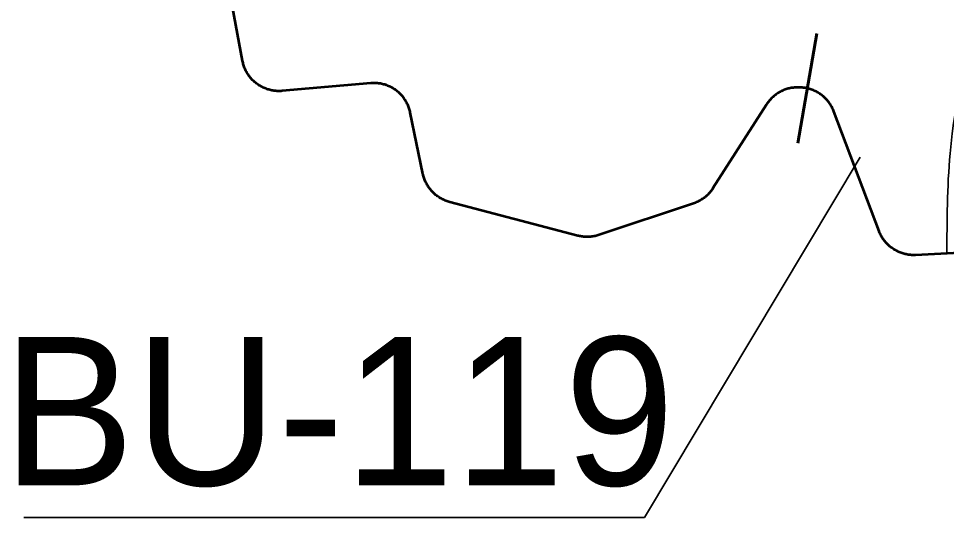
# Model space of a CAD drawing. Extents: x 553962 to 842807, y 8883888 to 9032388.
# Drawn here: x 708561 to 711064, y 8954650 to 8955995 of the extents above; entities that cross this region are included whole.
import ezdxf

# ---------------------------------------------------------------- set-up
doc = ezdxf.new("R2010")
doc.units = 0
doc.header["$LTSCALE"] = 150
for name, color, linetype, lineweight in [('20', 7, 'Continuous', 35), ('40', 7, 'Continuous', 60), ('60', 7, 'Continuous', 53)]:
    doc.layers.add(name, color=color, linetype=linetype, lineweight=lineweight)

msp = doc.modelspace()

# ---------------------------------------------------------------- linework, layer by layer
at = {"layer": '20'}
for points in [[(709172.8, 8955856.2), (709171.7, 8955858.8), (709170.6, 8955861.4), (709169.6, 8955864.1), (709168.6, 8955866.7), (709167.7, 8955869.4), (709166.9, 8955872.1), (709166.2, 8955874.8), (709165.6, 8955877.6), (709165, 8955880.4), (709164.9, 8955880.7), (709137.3, 8956029.3)], [(709653.2, 8955569.9), (709652.5, 8955572.7), (709651.8, 8955575.4), (709651.7, 8955576.1), (709617.5, 8955741), (709616.9, 8955743.7), (709616.2, 8955746.5), (709615.4, 8955749.2), (709614.6, 8955751.9), (709613.6, 8955754.6), (709612.6, 8955757.2), (709611.6, 8955759.8), (709610.4, 8955762.4), (709609.2, 8955765), (709607.9, 8955767.5), (709606.5, 8955770), (709605.1, 8955772.4), (709603.6, 8955774.8), (709602.1, 8955777.2), (709600.4, 8955779.5), (709598.7, 8955781.7), (709597, 8955784), (709595.1, 8955786.1), (709593.3, 8955788.2), (709591.3, 8955790.3), (709589.3, 8955792.3), (709587.3, 8955794.2), (709585.2, 8955796.1), (709583, 8955797.9), (709580.8, 8955799.7), (709578.5, 8955801.4), (709576.2, 8955803), (709573.9, 8955804.6), (709571.5, 8955806.1), (709569, 8955807.5), (709566.6, 8955808.9), (709564, 8955810.2), (709561.5, 8955811.4), (709558.9, 8955812.6), (709556.3, 8955813.6), (709553.6, 8955814.7), (709551, 8955815.6), (709548.3, 8955816.4), (709545.6, 8955817.2), (709542.8, 8955817.9), (709540.1, 8955818.5), (709537.3, 8955819.1), (709534.5, 8955819.5), (709531.7, 8955819.9), (709528.9, 8955820.2), (709526.1, 8955820.4), (709523.2, 8955820.6), (709520.4, 8955820.6), (709517.6, 8955820.6), (709514.7, 8955820.5), (709511.9, 8955820.3), (709510.8, 8955820.2), (709272, 8955799.4), (709269.1, 8955799.2), (709266.3, 8955799), (709263.5, 8955799), (709260.7, 8955799), (709257.8, 8955799.1), (709255, 8955799.3), (709252.2, 8955799.6), (709249.4, 8955800), (709246.6, 8955800.4), (709243.8, 8955800.9), (709241, 8955801.5), (709238.3, 8955802.2), (709235.6, 8955802.9), (709232.9, 8955803.7), (709230.2, 8955804.6), (709227.5, 8955805.6), (709224.9, 8955806.6), (709222.3, 8955807.8), (709219.7, 8955809), (709217.2, 8955810.2), (709214.7, 8955811.6), (709212.3, 8955813), (709209.8, 8955814.4), (709207.5, 8955816), (709205.2, 8955817.6), (709202.9, 8955819.3), (709200.6, 8955821), (709198.5, 8955822.8), (709196.3, 8955824.7), (709194.3, 8955826.6), (709192.2, 8955828.6), (709190.3, 8955830.6), (709188.4, 8955832.7), (709186.5, 8955834.8), (709184.7, 8955837), (709183, 8955839.3), (709181.4, 8955841.6), (709179.8, 8955843.9), (709178.2, 8955846.3), (709176.8, 8955848.7), (709175.4, 8955851.2), (709174.1, 8955853.7), (709172.8, 8955856.2)], [(710947.1, 8955361.1), (710944.4, 8955361.9), (710941.7, 8955362.8), (710939.1, 8955363.8), (710936.4, 8955364.9), (710933.8, 8955366), (710931.3, 8955367.2), (710928.8, 8955368.5), (710926.3, 8955369.9), (710923.8, 8955371.3), (710921.5, 8955372.8), (710919.1, 8955374.3), (710916.8, 8955376), (710914.5, 8955377.7), (710912.3, 8955379.4), (710910.1, 8955381.2), (710908, 8955383.1), (710906, 8955385.1), (710904, 8955387.1), (710902, 8955389.1), (710900.1, 8955391.2), (710898.3, 8955393.4), (710896.5, 8955395.6), (710894.8, 8955397.8), (710893.2, 8955400.1), (710891.6, 8955402.5), (710890.1, 8955404.9), (710888.7, 8955407.3), (710887.3, 8955409.8), (710886, 8955412.3), (710884.8, 8955414.9), (710883.6, 8955417.4), (710882.5, 8955420.1), (710881.9, 8955421.6), (710760.1, 8955744.1), (710759.1, 8955746.7), (710757.9, 8955749.3), (710756.8, 8955751.8), (710755.5, 8955754.4), (710754.2, 8955756.9), (710752.8, 8955759.3), (710751.3, 8955761.8), (710749.8, 8955764.1), (710748.2, 8955766.5), (710746.5, 8955768.8), (710744.8, 8955771), (710743, 8955773.2), (710741.1, 8955775.3), (710739.2, 8955777.4), (710737.2, 8955779.4), (710735.2, 8955781.4), (710733.1, 8955783.3), (710731, 8955785.2), (710728.8, 8955787), (710726.6, 8955788.7), (710724.3, 8955790.3), (710722, 8955792), (710719.6, 8955793.5), (710717.2, 8955795), (710714.7, 8955796.3), (710712.2, 8955797.7), (710709.7, 8955798.9), (710707.1, 8955800.1), (710704.5, 8955801.2), (710701.9, 8955802.3), (710699.2, 8955803.2), (710696.5, 8955804.1), (710693.8, 8955804.9), (710691.1, 8955805.7), (710688.3, 8955806.3), (710685.6, 8955806.9), (710682.8, 8955807.4), (710680, 8955807.8), (710677.2, 8955808.1), (710674.3, 8955808.4), (710671.7, 8955808.6), (710667.7, 8955808.8), (710664.9, 8955808.9), (710662, 8955808.9), (710659.2, 8955808.8), (710656.4, 8955808.7), (710653.6, 8955808.5), (710650.8, 8955808.2), (710647.9, 8955807.8), (710645.2, 8955807.4), (710642.4, 8955806.8), (710639.6, 8955806.2), (710636.9, 8955805.6), (710634.2, 8955804.8), (710631.5, 8955803.9), (710628.8, 8955803), (710626.1, 8955802), (710623.5, 8955801), (710620.9, 8955799.8), (710618.4, 8955798.6), (710615.8, 8955797.3), (710613.4, 8955796), (710610.9, 8955794.5), (710608.5, 8955793.1), (710606.2, 8955791.5), (710603.8, 8955789.9)], [(710603.8, 8955789.9), (710601.6, 8955788.2), (710599.4, 8955786.4), (710597.2, 8955784.6), (710595.1, 8955782.7), (710593, 8955780.8), (710591, 8955778.8), (710589.1, 8955776.7), (710587.2, 8955774.6), (710585.3, 8955772.5), (710583.6, 8955770.2), (710581.9, 8955768), (710580.2, 8955765.7), (710578.7, 8955763.3), (710578.3, 8955762.8), (710434, 8955537.1), (710432.4, 8955534.7), (710430.8, 8955532.4), (710429.1, 8955530.1), (710427.3, 8955527.9), (710425.5, 8955525.7), (710423.6, 8955523.6), (710421.7, 8955521.6), (710419.7, 8955519.5), (710417.7, 8955517.6), (710415.6, 8955515.7), (710413.4, 8955513.9), (710411.2, 8955512.1), (710409, 8955510.4), (710406.7, 8955508.7), (710404.3, 8955507.2), (710401.9, 8955505.7), (710399.5, 8955504.2), (710397, 8955502.8), (710394.5, 8955501.5), (710391.9, 8955500.3), (710389.4, 8955499.2), (710386.8, 8955498.1), (710384.1, 8955497.1), (710381.4, 8955496.1), (710381.3, 8955496.1), (710126.6, 8955411.1), (710123.9, 8955410.3), (710121.2, 8955409.5), (710118.5, 8955408.8), (710115.7, 8955408.2), (710113, 8955407.6), (710110.2, 8955407.2), (710107.4, 8955406.8), (710104.6, 8955406.5), (710101.7, 8955406.2), (710098.9, 8955406.1), (710096.1, 8955406), (710093.2, 8955406), (710090.4, 8955406.1), (710087.6, 8955406.3), (710084.8, 8955406.5), (710082, 8955406.8), (710079.2, 8955407.2), (710076.4, 8955407.7), (710073.6, 8955408.3), (710070.9, 8955409), (710069.7, 8955409.2), (709724.3, 8955499.7), (709721.6, 8955500.5), (709718.9, 8955501.3), (709716.2, 8955502.2), (709713.5, 8955503.2), (709710.9, 8955504.2), (709708.3, 8955505.4), (709705.8, 8955506.6), (709703.2, 8955507.8), (709700.7, 8955509.2), (709698.3, 8955510.6), (709695.9, 8955512.1), (709693.5, 8955513.6), (709691.2, 8955515.3), (709688.9, 8955517), (709686.7, 8955518.7), (709684.5, 8955520.5), (709682.4, 8955522.4), (709680.3, 8955524.3), (709678.3, 8955526.3), (709676.4, 8955528.3), (709674.5, 8955530.4), (709672.7, 8955532.6), (709670.9, 8955534.8), (709669.2, 8955537), (709667.5, 8955539.3), (709665.9, 8955541.7), (709664.4, 8955544.1), (709663, 8955546.5), (709661.6, 8955549), (709660.3, 8955551.5), (709659.1, 8955554), (709657.9, 8955556.6), (709656.8, 8955559.2), (709655.8, 8955561.9), (709654.8, 8955564.5), (709654, 8955567.2), (709653.2, 8955569.9)], [(711062.4, 8955361.3), (710980.6, 8955357.1), (710977.8, 8955357), (710975, 8955356.9), (710972.2, 8955357), (710969.3, 8955357.1), (710966.5, 8955357.3), (710963.7, 8955357.6), (710960.9, 8955358), (710958.1, 8955358.5), (710955.3, 8955359), (710952.6, 8955359.6), (710949.8, 8955360.3), (710947.1, 8955361.1)]]:
    msp.add_lwpolyline(points, dxfattribs=at)
msp.add_spline([(710504.6, 8956761.7), (710907.9, 8956731.6), (711095.8, 8956749.1), (711455.1, 8956811.8), (711309.4, 8956429), (711158.2, 8956053.9), (711073.6, 8955630.4), (711065.1, 8955359.2)], degree=3, dxfattribs=at)
at = {"layer": '40'}
msp.add_line((710714.1, 8955954), (710663.3, 8955658.3), dxfattribs=at)
at = {"layer": '40', "lineweight": 35}
msp.add_lwpolyline([(710831.1, 8955620.7), (710248.8, 8954649.6), (708574.7, 8954649.6)], dxfattribs=at)
at = {"layer": '60'}
for points in [[(709172.8, 8955856.2), (709171.7, 8955858.8), (709170.6, 8955861.4), (709169.6, 8955864.1), (709168.6, 8955866.7), (709167.7, 8955869.4), (709166.9, 8955872.1), (709166.2, 8955874.8), (709165.6, 8955877.6), (709165, 8955880.4), (709164.9, 8955880.7), (709110.8, 8956172.2)], [(709653.2, 8955569.9), (709652.5, 8955572.7), (709651.8, 8955575.4), (709651.7, 8955576.1), (709617.5, 8955741), (709616.9, 8955743.7), (709616.2, 8955746.5), (709615.4, 8955749.2), (709614.6, 8955751.9), (709613.6, 8955754.6), (709612.6, 8955757.2), (709611.6, 8955759.8), (709610.4, 8955762.4), (709609.2, 8955765), (709607.9, 8955767.5), (709606.5, 8955770), (709605.1, 8955772.4), (709603.6, 8955774.8), (709602.1, 8955777.2), (709600.4, 8955779.5), (709598.7, 8955781.7), (709597, 8955784), (709595.1, 8955786.1), (709593.3, 8955788.2), (709591.3, 8955790.3), (709589.3, 8955792.3), (709587.3, 8955794.2), (709585.2, 8955796.1), (709583, 8955797.9), (709580.8, 8955799.7), (709578.5, 8955801.4), (709576.2, 8955803), (709573.9, 8955804.6), (709571.5, 8955806.1), (709569, 8955807.5), (709566.6, 8955808.9), (709564, 8955810.2), (709561.5, 8955811.4), (709558.9, 8955812.6), (709556.3, 8955813.6), (709553.6, 8955814.7), (709551, 8955815.6), (709548.3, 8955816.4), (709545.6, 8955817.2), (709542.8, 8955817.9), (709540.1, 8955818.5), (709537.3, 8955819.1), (709534.5, 8955819.5), (709531.7, 8955819.9), (709528.9, 8955820.2), (709526.1, 8955820.4), (709523.2, 8955820.6), (709520.4, 8955820.6), (709517.6, 8955820.6), (709514.7, 8955820.5), (709511.9, 8955820.3), (709510.8, 8955820.2), (709272, 8955799.4), (709269.1, 8955799.2), (709266.3, 8955799), (709263.5, 8955799), (709260.7, 8955799), (709257.8, 8955799.1), (709255, 8955799.3), (709252.2, 8955799.6), (709249.4, 8955800), (709246.6, 8955800.4), (709243.8, 8955800.9), (709241, 8955801.5), (709238.3, 8955802.2), (709235.6, 8955802.9), (709232.9, 8955803.7), (709230.2, 8955804.6), (709227.5, 8955805.6), (709224.9, 8955806.6), (709222.3, 8955807.8), (709219.7, 8955809), (709217.2, 8955810.2), (709214.7, 8955811.6), (709212.3, 8955813), (709209.8, 8955814.4), (709207.5, 8955816), (709205.2, 8955817.6), (709202.9, 8955819.3), (709200.6, 8955821), (709198.5, 8955822.8), (709196.3, 8955824.7), (709194.3, 8955826.6), (709192.2, 8955828.6), (709190.3, 8955830.6), (709188.4, 8955832.7), (709186.5, 8955834.8), (709184.7, 8955837), (709183, 8955839.3), (709181.4, 8955841.6), (709179.8, 8955843.9), (709178.2, 8955846.3), (709176.8, 8955848.7), (709175.4, 8955851.2), (709174.1, 8955853.7), (709172.8, 8955856.2)], [(710947.1, 8955361.1), (710944.4, 8955361.9), (710941.7, 8955362.8), (710939.1, 8955363.8), (710936.4, 8955364.9), (710933.8, 8955366), (710931.3, 8955367.2), (710928.8, 8955368.5), (710926.3, 8955369.9), (710923.8, 8955371.3), (710921.5, 8955372.8), (710919.1, 8955374.3), (710916.8, 8955376), (710914.5, 8955377.7), (710912.3, 8955379.4), (710910.1, 8955381.2), (710908, 8955383.1), (710906, 8955385.1), (710904, 8955387.1), (710902, 8955389.1), (710900.1, 8955391.2), (710898.3, 8955393.4), (710896.5, 8955395.6), (710894.8, 8955397.8), (710893.2, 8955400.1), (710891.6, 8955402.5), (710890.1, 8955404.9), (710888.7, 8955407.3), (710887.3, 8955409.8), (710886, 8955412.3), (710884.8, 8955414.9), (710883.6, 8955417.4), (710882.5, 8955420.1), (710881.9, 8955421.6), (710760.1, 8955744.1), (710759.1, 8955746.7), (710757.9, 8955749.3), (710756.8, 8955751.8), (710755.5, 8955754.4), (710754.2, 8955756.9), (710752.8, 8955759.3), (710751.3, 8955761.8), (710749.8, 8955764.1), (710748.2, 8955766.5), (710746.5, 8955768.8), (710744.8, 8955771), (710743, 8955773.2), (710741.1, 8955775.3), (710739.2, 8955777.4), (710737.2, 8955779.4), (710735.2, 8955781.4), (710733.1, 8955783.3), (710731, 8955785.2), (710728.8, 8955787), (710726.6, 8955788.7), (710724.3, 8955790.3), (710722, 8955792), (710719.6, 8955793.5), (710717.2, 8955795), (710714.7, 8955796.3), (710712.2, 8955797.7), (710709.7, 8955798.9), (710707.1, 8955800.1), (710704.5, 8955801.2), (710701.9, 8955802.3), (710699.2, 8955803.2), (710696.5, 8955804.1), (710693.8, 8955804.9), (710691.1, 8955805.7), (710688.3, 8955806.3), (710685.6, 8955806.9), (710682.8, 8955807.4), (710680, 8955807.8), (710677.2, 8955808.1), (710674.3, 8955808.4), (710671.7, 8955808.6), (710667.7, 8955808.8), (710664.9, 8955808.9), (710662, 8955808.9), (710659.2, 8955808.8), (710656.4, 8955808.7), (710653.6, 8955808.5), (710650.8, 8955808.2), (710647.9, 8955807.8), (710645.2, 8955807.4), (710642.4, 8955806.8), (710639.6, 8955806.2), (710636.9, 8955805.6), (710634.2, 8955804.8), (710631.5, 8955803.9), (710628.8, 8955803), (710626.1, 8955802), (710623.5, 8955801), (710620.9, 8955799.8), (710618.4, 8955798.6), (710615.8, 8955797.3), (710613.4, 8955796), (710610.9, 8955794.5), (710608.5, 8955793.1), (710606.2, 8955791.5), (710603.8, 8955789.9)], [(710603.8, 8955789.9), (710601.6, 8955788.2), (710599.4, 8955786.4), (710597.2, 8955784.6), (710595.1, 8955782.7), (710593, 8955780.8), (710591, 8955778.8), (710589.1, 8955776.7), (710587.2, 8955774.6), (710585.3, 8955772.5), (710583.6, 8955770.2), (710581.9, 8955768), (710580.2, 8955765.7), (710578.7, 8955763.3), (710578.3, 8955762.8), (710434, 8955537.1), (710432.4, 8955534.7), (710430.8, 8955532.4), (710429.1, 8955530.1), (710427.3, 8955527.9), (710425.5, 8955525.7), (710423.6, 8955523.6), (710421.7, 8955521.6), (710419.7, 8955519.5), (710417.7, 8955517.6), (710415.6, 8955515.7), (710413.4, 8955513.9), (710411.2, 8955512.1), (710409, 8955510.4), (710406.7, 8955508.7), (710404.3, 8955507.2), (710401.9, 8955505.7), (710399.5, 8955504.2), (710397, 8955502.8), (710394.5, 8955501.5), (710391.9, 8955500.3), (710389.4, 8955499.2), (710386.8, 8955498.1), (710384.1, 8955497.1), (710381.4, 8955496.1), (710381.3, 8955496.1), (710126.6, 8955411.1), (710123.9, 8955410.3), (710121.2, 8955409.5), (710118.5, 8955408.8), (710115.7, 8955408.2), (710113, 8955407.6), (710110.2, 8955407.2), (710107.4, 8955406.8), (710104.6, 8955406.5), (710101.7, 8955406.2), (710098.9, 8955406.1), (710096.1, 8955406), (710093.2, 8955406), (710090.4, 8955406.1), (710087.6, 8955406.3), (710084.8, 8955406.5), (710082, 8955406.8), (710079.2, 8955407.2), (710076.4, 8955407.7), (710073.6, 8955408.3), (710070.9, 8955409), (710069.7, 8955409.2), (709724.3, 8955499.7), (709721.6, 8955500.5), (709718.9, 8955501.3), (709716.2, 8955502.2), (709713.5, 8955503.2), (709710.9, 8955504.2), (709708.3, 8955505.4), (709705.8, 8955506.6), (709703.2, 8955507.8), (709700.7, 8955509.2), (709698.3, 8955510.6), (709695.9, 8955512.1), (709693.5, 8955513.6), (709691.2, 8955515.3), (709688.9, 8955517), (709686.7, 8955518.7), (709684.5, 8955520.5), (709682.4, 8955522.4), (709680.3, 8955524.3), (709678.3, 8955526.3), (709676.4, 8955528.3), (709674.5, 8955530.4), (709672.7, 8955532.6), (709670.9, 8955534.8), (709669.2, 8955537), (709667.5, 8955539.3), (709665.9, 8955541.7), (709664.4, 8955544.1), (709663, 8955546.5), (709661.6, 8955549), (709660.3, 8955551.5), (709659.1, 8955554), (709657.9, 8955556.6), (709656.8, 8955559.2), (709655.8, 8955561.9), (709654.8, 8955564.5), (709654, 8955567.2), (709653.2, 8955569.9)], [(711218.2, 8955369.3), (710980.6, 8955357.1), (710977.8, 8955357), (710975, 8955356.9), (710972.2, 8955357), (710969.3, 8955357.1), (710966.5, 8955357.3), (710963.7, 8955357.6), (710960.9, 8955358), (710958.1, 8955358.5), (710955.3, 8955359), (710952.6, 8955359.6), (710949.8, 8955360.3), (710947.1, 8955361.1)]]:
    msp.add_lwpolyline(points, dxfattribs=at)

# ---------------------------------------------------------------- texts
at = {"layer": '40'}
msp.add_text('BU-119', height=400, dxfattribs=at).set_placement((708516.8, 8954736.1))

doc.saveas('drawing.dxf')
